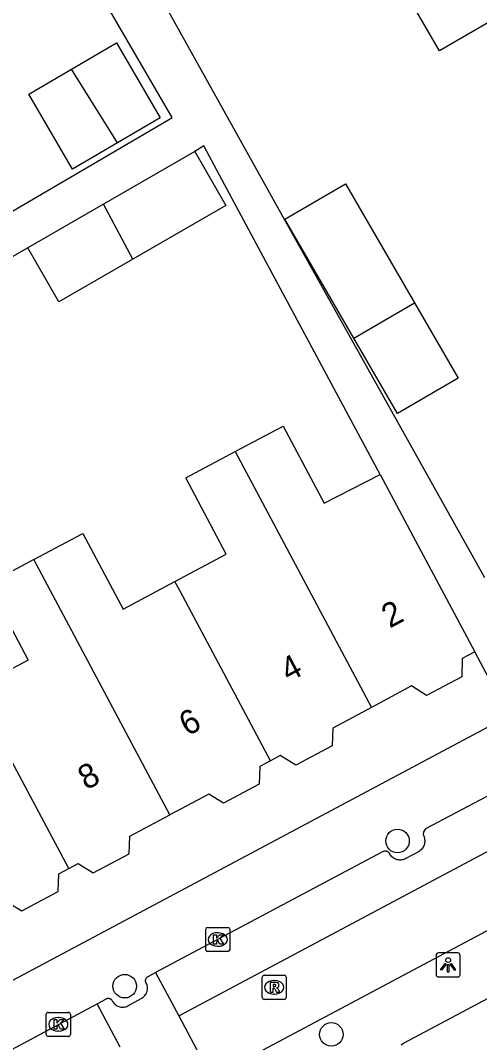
# Model space of a CAD drawing. Extents: x 160304 to 160954, y 383686 to 384161.
# Drawn here: x 160717.32 to 160736.42, y 383939.55 to 383982.06 of the extents above; entities that cross this region are included whole.
import ezdxf

# ---------------------------------------------------------------- set-up
doc = ezdxf.new("R2010")
doc.units = 0
for name, color, linetype in [('IMGEO_Boom', 7, 'Continuous'), ('IMGEO_Kolk', 7, 'Continuous'), ('IMGEO_Lichtpunt', 7, 'Continuous'), ('IMGEO_Pand', 7, 'Continuous'), ('IMGEO_Pand_nummerreeks', 7, 'Continuous'), ('IMGEO_Rijbaan_lokaal_open', 7, 'Continuous'), ('IMGEO_Rioolput', 7, 'Continuous'), ('IMGEO_Voetpad_open', 7, 'Continuous')]:
    doc.layers.add(name, color=color, linetype=linetype)

msp = doc.modelspace()

# ---------------------------------------------------------------- linework, layer by layer
at = {"layer": 'IMGEO_Boom'}
for centre in [(160733.003, 383947.938), (160721.655, 383941.899), (160730.249, 383939.893)]:
    msp.add_circle(centre, 0.489, dxfattribs=at)
at = {"layer": 'IMGEO_Kolk'}
for p, q in [((160725.098, 383944.34), (160725.95, 383944.34)), ((160725.023, 383943.414), (160725.023, 383944.266)), ((160725.511, 383944.12), (160725.536, 383944.12)), ((160726.024, 383944.266), (160726.024, 383943.414)), ((160725.534, 383943.56), (160725.509, 383943.56)), ((160725.95, 383943.34), (160725.098, 383943.34)), ((160718.393, 383939.885), (160718.393, 383940.737)), ((160718.468, 383940.811), (160719.32, 383940.811)), ((160718.881, 383940.591), (160718.906, 383940.591)), ((160719.394, 383940.737), (160719.394, 383939.885)), ((160718.904, 383940.031), (160718.879, 383940.031)), ((160719.32, 383939.811), (160718.468, 383939.811))]:
    msp.add_line(p, q, dxfattribs=at)
for points in [[(160725.098, 383944.34), (160725.95, 383944.34)], [(160725.023, 383943.414), (160725.023, 383944.266)], [(160725.344, 383944.04), (160725.467, 383944.04), (160725.467, 383943.889), (160725.597, 383944.04), (160725.761, 383944.04), (160725.615, 383943.889), (160725.768, 383943.64), (160725.616, 383943.64), (160725.531, 383943.804), (160725.467, 383943.737), (160725.467, 383943.64), (160725.344, 383943.64), (160725.344, 383944.04)], [(160726.024, 383944.266), (160726.024, 383943.414)], [(160725.95, 383943.34), (160725.098, 383943.34)], [(160718.393, 383939.885), (160718.393, 383940.737)], [(160718.468, 383940.811), (160719.32, 383940.811)], [(160718.714, 383940.511), (160718.837, 383940.511), (160718.837, 383940.36), (160718.967, 383940.511), (160719.131, 383940.511), (160718.985, 383940.36), (160719.138, 383940.111), (160718.986, 383940.111), (160718.901, 383940.275), (160718.837, 383940.208), (160718.837, 383940.111), (160718.714, 383940.111), (160718.714, 383940.511)], [(160719.394, 383940.737), (160719.394, 383939.885)], [(160719.32, 383939.811), (160718.468, 383939.811)]]:
    msp.add_lwpolyline(points, dxfattribs=at)
for centre, start, end in [((160725.1, 383944.264), 91.552, 178.448), ((160725.1, 383944.264), 91.552, 178.448), ((160725.948, 383944.264), 1.552, 88.448), ((160725.948, 383944.264), 1.552, 88.448), ((160725.1, 383943.416), 181.552, 268.448), ((160725.1, 383943.416), 181.552, 268.448), ((160725.948, 383943.416), 271.552, 358.448), ((160725.948, 383943.416), 271.552, 358.448), ((160718.47, 383940.735), 91.552, 178.448), ((160718.47, 383940.735), 91.552, 178.448), ((160719.318, 383940.735), 1.552, 88.448), ((160719.318, 383940.735), 1.552, 88.448), ((160718.47, 383939.887), 181.552, 268.448), ((160718.47, 383939.887), 181.552, 268.448), ((160719.318, 383939.887), 271.552, 358.448), ((160719.318, 383939.887), 271.552, 358.448)]:
    msp.add_arc(centre, 0.0765, start, end, dxfattribs=at)
for centre, major_axis, ratio, start_param, end_param in [((160725.51, 383943.84), (-0.387, 0.002), 0.722429, 4.712389, 7.853982), ((160725.535, 383943.84), (-0.39, 0.002), 0.717154, 1.570796, 4.712389), ((160718.88, 383940.311), (-0.387, 0.002), 0.722429, 4.712389, 7.853982), ((160718.905, 383940.311), (-0.39, 0.002), 0.717154, 1.570796, 4.712389)]:
    msp.add_ellipse(centre, major_axis=major_axis, ratio=ratio, start_param=start_param, end_param=end_param, dxfattribs=at)
at = {"layer": 'IMGEO_Lichtpunt'}
for p, q in [((160734.61, 383943.184), (160734.61, 383942.377)), ((160734.61, 383943.184), (160734.61, 383942.377)), ((160735.512, 383943.279), (160734.704, 383943.279)), ((160735.512, 383943.279), (160734.704, 383943.279)), ((160735.606, 383942.377), (160735.606, 383943.184)), ((160735.606, 383942.377), (160735.606, 383943.184)), ((160734.704, 383942.283), (160735.512, 383942.283)), ((160734.704, 383942.283), (160735.512, 383942.283))]:
    msp.add_line(p, q, dxfattribs=at)
for points in [[(160734.984, 383942.848), (160735.023, 383942.82), (160734.835, 383942.558), (160734.797, 383942.585), (160734.984, 383942.848)], [(160735.086, 383942.8), (160735.133, 383942.8), (160735.133, 383942.478), (160735.086, 383942.478), (160735.086, 383942.8)], [(160735.196, 383942.82), (160735.234, 383942.847), (160735.421, 383942.585), (160735.382, 383942.557), (160735.196, 383942.82)]]:
    msp.add_lwpolyline(points, dxfattribs=at)
msp.add_circle((160735.109, 383942.982), 0.0994, dxfattribs=at)
for centre, start, end in [((160734.704, 383943.184), 90, 180), ((160734.704, 383943.184), 90, 180), ((160735.512, 383943.184), 0, 90), ((160735.512, 383943.184), 0, 90), ((160734.704, 383942.377), 180, 270), ((160734.704, 383942.377), 180, 270), ((160735.512, 383942.377), 270, 0), ((160735.512, 383942.377), 270, 360)]:
    msp.add_arc(centre, 0.0946, start, end, dxfattribs=at)
at = {"layer": 'IMGEO_Pand'}
for points in [[(160740.352, 383980.577), (160738.846, 383983.173), (160734.749, 383980.796), (160733.069, 383983.69), (160732.736, 383983.497), (160730.765, 383986.894)], [(160719.445, 383980.032), (160721.312, 383981.123), (160723.131, 383978.01), (160721.348, 383976.968)], [(160721.348, 383976.968), (160719.482, 383975.877), (160717.663, 383978.99), (160719.445, 383980.032)], [(160721.348, 383976.968), (160719.445, 383980.032)], [(160724.57, 383976.601), (160720.771, 383974.413)], [(160724.57, 383976.601), (160725.864, 383974.355), (160721.99, 383972.124)], [(160731.179, 383968.846), (160728.309, 383973.79), (160730.839, 383975.259), (160733.709, 383970.314)], [(160720.771, 383974.413), (160717.623, 383972.6)], [(160721.99, 383972.124), (160720.771, 383974.413)], [(160721.99, 383972.124), (160718.916, 383970.354), (160717.623, 383972.6)], [(160733.709, 383970.314), (160735.53, 383967.178), (160732.999, 383965.709), (160731.179, 383968.846)], [(160731.179, 383968.846), (160733.709, 383970.314)], [(160726.249, 383964.129), (160728.244, 383965.191), (160729.95, 383961.985), (160732.277, 383963.17)], [(160723.741, 383958.728), (160725.879, 383959.866), (160724.193, 383963.034), (160726.249, 383964.129)], [(160726.249, 383964.129), (160731.921, 383953.493)], [(160732.277, 383963.17), (160733.866, 383960.209), (160736.216, 383955.795)], [(160717.868, 383959.637), (160719.915, 383960.727), (160721.589, 383957.582), (160723.741, 383958.728)], [(160717.868, 383959.637), (160715.957, 383958.62), (160717.641, 383955.457), (160715.438, 383954.285)], [(160723.527, 383949.025), (160717.868, 383959.637)], [(160727.72, 383951.268), (160723.956, 383958.324), (160723.741, 383958.728)], [(160736.216, 383955.795), (160735.698, 383955.519), (160735.673, 383954.765), (160734.215, 383953.99), (160733.589, 383954.381), (160731.921, 383953.493)], [(160719.327, 383946.799), (160715.565, 383953.853), (160715.358, 383954.242), (160715.438, 383954.285)], [(160731.921, 383953.493), (160730.306, 383952.634), (160730.281, 383951.889), (160728.766, 383951.083), (160728.125, 383951.484), (160727.72, 383951.268)], [(160727.72, 383951.268), (160727.271, 383951.029), (160727.246, 383950.301), (160725.757, 383949.509), (160725.149, 383949.889), (160723.527, 383949.025)], [(160719.327, 383946.799), (160719.716, 383947.006), (160720.346, 383946.613), (160721.838, 383947.407), (160721.863, 383948.139), (160723.527, 383949.025)], [(160715.148, 383944.531), (160716.779, 383945.399), (160717.372, 383945.03), (160718.882, 383945.833), (160718.907, 383946.575), (160719.327, 383946.799)]]:
    msp.add_lwpolyline(points, dxfattribs=at)
at = {"layer": 'IMGEO_Rijbaan_lokaal_open'}
for points in [[(160723.902, 383940.663), (160740.664, 383949.591), (160739.696, 383951.366)], [(160742.456, 383947.25), (160725.268, 383938.098)], [(160720.506, 383941.171), (160720.865, 383941.365), (160720.88, 383941.373), (160720.895, 383941.381), (160720.911, 383941.387), (160720.927, 383941.391), (160720.944, 383941.394), (160720.961, 383941.395), (160720.978, 383941.395), (160720.994, 383941.394), (160721.011, 383941.391), (160721.027, 383941.386), (160721.043, 383941.38), (160721.058, 383941.373), (160721.073, 383941.365), (160721.087, 383941.355), (160721.099, 383941.343), (160721.111, 383941.331), (160721.122, 383941.318), (160721.131, 383941.304), (160721.15, 383941.266), (160721.173, 383941.23), (160721.199, 383941.196), (160721.228, 383941.165), (160721.259, 383941.136), (160721.293, 383941.11), (160721.329, 383941.087), (160721.367, 383941.068), (160721.407, 383941.052), (160721.448, 383941.04), (160721.49, 383941.031), (160721.532, 383941.026), (160721.575, 383941.025), (160721.617, 383941.028), (160721.659, 383941.035), (160721.701, 383941.045), (160721.741, 383941.059), (160721.78, 383941.076), (160721.807, 383941.091), (160722.333, 383941.385), (160722.37, 383941.404), (160722.405, 383941.427), (160722.438, 383941.453), (160722.469, 383941.481), (160722.497, 383941.513), (160722.522, 383941.546), (160722.544, 383941.582), (160722.563, 383941.619), (160722.578, 383941.658), (160722.59, 383941.698), (160722.598, 383941.74), (160722.602, 383941.781), (160722.603, 383941.823), (160722.6, 383941.865), (160722.593, 383941.906), (160722.583, 383941.947), (160722.569, 383941.986), (160722.551, 383942.024), (160722.542, 383942.041), (160722.535, 383942.058), (160722.529, 383942.075), (160722.526, 383942.092), (160722.523, 383942.109), (160722.522, 383942.127), (160722.523, 383942.145), (160722.526, 383942.162), (160722.53, 383942.179), (160722.535, 383942.196), (160722.542, 383942.212), (160722.55, 383942.228), (160722.56, 383942.242), (160722.571, 383942.256), (160722.583, 383942.269), (160722.597, 383942.281), (160722.611, 383942.291), (160722.626, 383942.3), (160722.941, 383942.467)], [(160722.941, 383942.467), (160723.902, 383940.663)], [(160721.467, 383939.366), (160720.506, 383941.171)], [(160723.902, 383940.663), (160725.268, 383938.098)]]:
    msp.add_lwpolyline(points, dxfattribs=at)
at = {"layer": 'IMGEO_Rioolput'}
for p, q in [((160727.375, 383941.424), (160727.375, 383942.276)), ((160727.45, 383942.35), (160728.302, 383942.35)), ((160728.376, 383942.276), (160728.376, 383941.424)), ((160727.863, 383942.13), (160727.888, 383942.13)), ((160728.302, 383941.35), (160727.45, 383941.35)), ((160727.886, 383941.57), (160727.861, 383941.57))]:
    msp.add_line(p, q, dxfattribs=at)
for points in [[(160727.375, 383941.424), (160727.375, 383942.276)], [(160727.45, 383942.35), (160728.302, 383942.35)], [(160728.376, 383942.276), (160728.376, 383941.424)], [(160727.964, 383942.048), (160727.712, 383942.05), (160727.712, 383941.65)], [(160727.712, 383941.65), (160727.836, 383941.65), (160727.836, 383941.812), (160727.847, 383941.812)], [(160727.89, 383941.969), (160727.836, 383941.969), (160727.836, 383941.888)], [(160727.836, 383941.888), (160727.888, 383941.888)], [(160727.894, 383941.783), (160727.965, 383941.65), (160728.105, 383941.65), (160728.04, 383941.776)], [(160728.302, 383941.35), (160727.45, 383941.35)]]:
    msp.add_lwpolyline(points, dxfattribs=at)
for centre, radius, start, end in [((160727.452, 383942.274), 0.0765, 91.552, 178.448), ((160727.452, 383942.274), 0.0765, 91.552, 178.448), ((160728.3, 383942.274), 0.0765, 1.552, 88.448), ((160728.3, 383942.274), 0.0765, 1.552, 88.448), ((160727.846, 383941.759), 0.0533, 26.0293, 88.6989), ((160727.872, 383942.077), 0.19, 274.7715, 282.9687), ((160727.896, 383941.873), 0.0964, 77.0061, 93.1865), ((160727.91, 383941.93), 0.0378, 276.6634, 79.6772), ((160727.963, 383941.938), 0.109, 350.3612, 89.416), ((160727.961, 383941.938), 0.112, 277.5842, 350.9817), ((160727.945, 383941.723), 0.108, 29.5134, 73.7905), ((160727.452, 383941.426), 0.0765, 181.552, 268.448), ((160727.452, 383941.426), 0.0765, 181.552, 268.448), ((160728.3, 383941.426), 0.0765, 271.552, 358.448), ((160728.3, 383941.426), 0.0765, 271.552, 358.448)]:
    msp.add_arc(centre, radius, start, end, dxfattribs=at)
for centre, major_axis, ratio, start_param, end_param in [((160727.862, 383941.85), (-0.387, 0.002), 0.722429, 4.712389, 7.853982), ((160727.887, 383941.85), (-0.39, 0.002), 0.717154, 1.570796, 4.712389)]:
    msp.add_ellipse(centre, major_axis=major_axis, ratio=ratio, start_param=start_param, end_param=end_param, dxfattribs=at)
at = {"layer": 'IMGEO_Voetpad_open'}
for points in [[(160730.765, 383986.894), (160723.262, 383982.797), (160723.802, 383981.83), (160728.293, 383973.789), (160736.616, 383958.886)], [(160667.71, 383978.714), (160669.487, 383976.727), (160681.857, 383967.052), (160690.402, 383960.141), (160692.419, 383959.507), (160709.672, 383969.859), (160723.45, 383977.91), (160723.634, 383978.018), (160720.824, 383982.828), (160726.65, 383986.232)], [(160732.277, 383963.17), (160725.597, 383975.619), (160724.939, 383976.844), (160724.57, 383976.601)], [(160717.623, 383972.6), (160715.716, 383971.502)], [(160737.631, 383953.138), (160736.216, 383955.795)], [(160678.654, 383921.738), (160737.631, 383953.138)], [(160739.21, 383951.107), (160734.168, 383948.439), (160734.087, 383948.315), (160734.071, 383948.191), (160734.077, 383948.179), (160734.097, 383948.136), (160734.112, 383948.092), (160734.124, 383948.046), (160734.131, 383948), (160734.135, 383947.953), (160734.134, 383947.906), (160734.129, 383947.859), (160734.119, 383947.813), (160734.106, 383947.767), (160734.089, 383947.724), (160734.067, 383947.682), (160734.043, 383947.642), (160734.014, 383947.604), (160733.983, 383947.569), (160733.948, 383947.537), (160733.911, 383947.508), (160733.871, 383947.483), (160733.352, 383947.202), (160733.307, 383947.18), (160733.265, 383947.165), (160733.222, 383947.154), (160733.179, 383947.146), (160733.134, 383947.142), (160733.09, 383947.142), (160733.046, 383947.147), (160733.002, 383947.155), (160732.959, 383947.167), (160732.918, 383947.183), (160732.878, 383947.202), (160732.84, 383947.225), (160732.804, 383947.251), (160732.771, 383947.281), (160732.74, 383947.313), (160732.712, 383947.348), (160732.688, 383947.385), (160732.667, 383947.424), (160732.656, 383947.439), (160732.644, 383947.452), (160732.631, 383947.465), (160732.616, 383947.476), (160732.601, 383947.486), (160732.585, 383947.494), (160732.568, 383947.501), (160732.55, 383947.507), (160732.532, 383947.511), (160732.514, 383947.513), (160732.496, 383947.514), (160732.478, 383947.513), (160732.46, 383947.51), (160732.442, 383947.506), (160732.424, 383947.5), (160732.408, 383947.493), (160732.385, 383947.48), (160722.941, 383942.467)], [(160733.152, 383939.46), (160733.256, 383939.529), (160743.868, 383945.177), (160746.679, 383946.631)], [(160697.973, 383929.121), (160720.506, 383941.171)]]:
    msp.add_lwpolyline(points, dxfattribs=at)

# ---------------------------------------------------------------- texts
at = {"layer": 'IMGEO_Pand_nummerreeks'}
for s, rotation, p in [('2', 28.0578, (160732.681, 383956.766)), ('4', 28.0578, (160728.472, 383954.523)), ('6', 28.0578, (160724.261, 383952.278)), ('8', 28.0577, (160720.054, 383950.036))]:
    msp.add_text(s, height=1, rotation=rotation, dxfattribs=at).set_placement(p)

doc.saveas('drawing.dxf')
